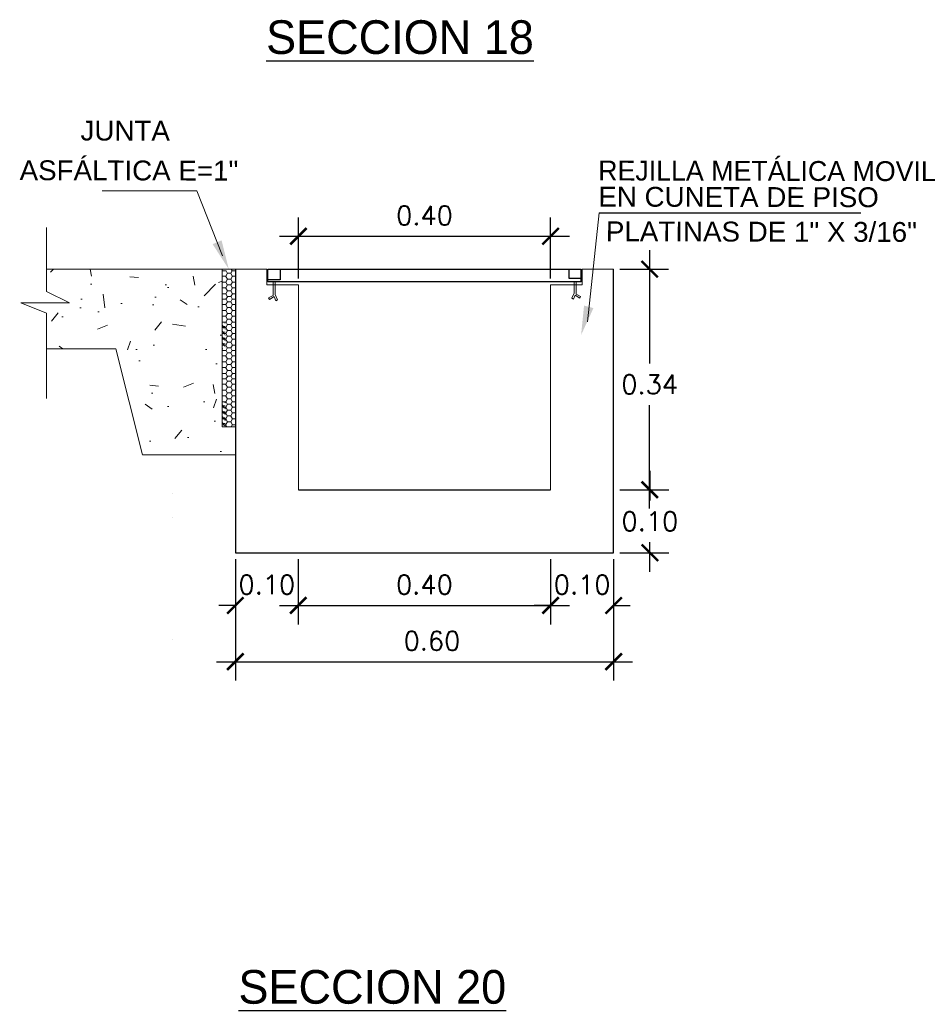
# Model space of a CAD drawing. Header units: millimetres. Extents: x -8931983 to 9630244, y 4 to 18563053.
# Tile 315 of 329: x 349715.25 to 349716.68, y 9282017.29 to 9282018.85. Entities that reach past the tile are written whole.
import ezdxf

# ---------------------------------------------------------------- set-up
doc = ezdxf.new("R2010")
doc.units = ezdxf.units.MM
doc.linetypes.add('ACAD_ISO02W100', pattern=[15, 12, -3])
doc.linetypes.add('DASHED2', pattern=[0.375, 0.25, -0.125])
for name, color, linetype, lineweight in [('0.2', 32, 'ACAD_ISO02W100', 0), ('linea fina 01', 189, 'Continuous', 0), ('PROYECCIONES-INT', 1, 'DASHED2', 5), ('TEXTO', 255, 'Continuous', 5)]:
    doc.layers.add(name, color=color, linetype=linetype, lineweight=lineweight)
doc.layers.add('ELEVACION-02', color=2, linetype='Continuous')
doc.layers.add('ELEVACION-03', color=3, linetype='Continuous')
doc.styles.add('MtXpl_Arial_Black', font='txt')
doc.styles.add('ROMANS-DIM', font='romans.shx')
doc.styles.add('VANO', font='swissl.ttf', dxfattribs={"height": 0.2})
doc.dimstyles.new('20_METRIC  ARCHITECTURAL', dxfattribs={"dimscale": 0.2, "dimtxt": 0.03, "dimasz": 0.13, "dimexe": 0.15, "dimexo": 0.05, "dimgap": 0.09, "dimtad": 1, "dimtih": 1, "dimtoh": 1, "dimzin": 0, "dimdsep": 46, "dimtxsty": 'ROMANS-DIM', "dimblk": 'ARCHTICK', "dimcen": 2, "dimdle": 0.15, "dimclrd": 9, "dimclre": 9, "dimadec": 0, "dimazin": 0, "dimtfac": 1, "dimtix": 1, "dimtofl": 0, "dimtmove": 0, "dimatfit": 3, "dimfxl": 1, "dimfrac": 2, "dimtolj": 1, "dimtzin": 0, "dimarcsym": 0})

# ---------------------------------------------------------------- blocks, each defined once
blk = doc.blocks.new('_ArchTick')
at = {"color": 0, "linetype": 'ByBlock', "const_width": 0.15}
blk.add_lwpolyline([(-0.5, -0.5), (0.5, 0.5)], dxfattribs=at)
blk = doc.blocks.new('*D3150')
at = {"color": 9, "lineweight": -2, "transparency": 16777216}
for p, q in [((349715.5954375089, 9282017.998557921), (349715.5954375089, 9282017.805820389)), ((349716.1954375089, 9282017.998557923), (349716.1954375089, 9282017.805820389)), ((349715.5654375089, 9282017.835820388), (349716.2254375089, 9282017.835820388))]:
    blk.add_line(p, q, dxfattribs=at)
at = {"layer": 'Defpoints', "color": 0, "lineweight": 30, "transparency": 16777216}
for p in [(349715.5954375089, 9282018.008557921, 10373.92595467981), (349716.1954375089, 9282018.008557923, 10373.92595467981), (349716.1954375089, 9282017.835820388)]:
    blk.add_point(p, dxfattribs=at)
at = {"color": 9, "lineweight": -2, "transparency": 16777216, "xscale": 0.026, "yscale": 0.026, "zscale": 0.026, "rotation": 180}
blk.add_blockref('_ArchTick', (349715.5954375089, 9282017.835820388), dxfattribs=at)
at = {"color": 9, "lineweight": -2, "transparency": 16777216, "xscale": 0.026, "yscale": 0.026, "zscale": 0.026}
blk.add_blockref('_ArchTick', (349716.1954375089, 9282017.835820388), dxfattribs=at)
at = {"color": 0, "lineweight": 0, "transparency": 16777216, "insert": (349715.9072496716, 9282017.868820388), "char_height": 0.03, "attachment_point": 5, "style": 'ROMANS-DIM'}
blk.add_mtext('\\A1;0.60', dxfattribs=at)
blk = doc.blocks.new('*D3151')
at = {"color": 9, "lineweight": -2, "transparency": 16777216}
for p, q in [((349716.2525697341, 9282018.488557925), (349716.2525697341, 9282018.308557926)), ((349716.2054376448, 9282018.458557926), (349716.2825697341, 9282018.458557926)), ((349716.2525697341, 9282018.078557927), (349716.2525697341, 9282018.242557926)), ((349716.205437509, 9282018.108557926), (349716.2825697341, 9282018.108557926))]:
    blk.add_line(p, q, dxfattribs=at)
at = {"layer": 'Defpoints', "color": 0, "lineweight": 30, "transparency": 16777216}
for p in [(349716.1954376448, 9282018.458557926, 5186.962977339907), (349716.195437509, 9282018.108557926, 5186.962977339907), (349716.2525697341, 9282018.108557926)]:
    blk.add_point(p, dxfattribs=at)
at = {"color": 9, "lineweight": -2, "transparency": 16777216, "xscale": 0.026, "yscale": 0.026, "zscale": 0.026}
for p, rotation in [((349716.2525697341, 9282018.458557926), 90), ((349716.2525697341, 9282018.108557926), 270)]:
    blk.add_blockref('_ArchTick', p, dxfattribs=dict(at, rotation=rotation))
at = {"color": 0, "lineweight": 0, "transparency": 16777216, "insert": (349716.2525697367, 9282018.275557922), "char_height": 0.03, "attachment_point": 5, "style": 'ROMANS-DIM'}
blk.add_mtext('\\A1;0.34', dxfattribs=at)
blk = doc.blocks.new('*D3152')
at = {"color": 9, "lineweight": -2, "transparency": 16777216}
for p, q in [((349716.2529103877, 9282018.138557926), (349716.2529103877, 9282018.091557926)), ((349716.205437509, 9282018.108557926), (349716.2829103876, 9282018.108557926)), ((349716.2529103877, 9282017.97855793), (349716.2529103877, 9282018.025557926)), ((349716.205437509, 9282018.008557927), (349716.2829103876, 9282018.008557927))]:
    blk.add_line(p, q, dxfattribs=at)
at = {"layer": 'Defpoints', "color": 0, "lineweight": 30, "transparency": 16777216}
for p in [(349716.195437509, 9282018.108557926), (349716.195437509, 9282018.008557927), (349716.2529103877, 9282018.008557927)]:
    blk.add_point(p, dxfattribs=at)
at = {"color": 9, "lineweight": -2, "transparency": 16777216, "xscale": 0.026, "yscale": 0.026, "zscale": 0.026}
for p, rotation in [((349716.2529103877, 9282018.108557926), 90), ((349716.2529103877, 9282018.008557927), 270)]:
    blk.add_blockref('_ArchTick', p, dxfattribs=dict(at, rotation=rotation))
at = {"color": 0, "lineweight": 0, "transparency": 16777216, "insert": (349716.2529103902, 9282018.058557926), "char_height": 0.03, "attachment_point": 5, "style": 'ROMANS-DIM'}
blk.add_mtext('\\A1;0.10', dxfattribs=at)
blk = doc.blocks.new('*D3153')
at = {"color": 9, "lineweight": -2, "transparency": 16777216}
for p, q in [((349715.5954375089, 9282017.998557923), (349715.5954375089, 9282017.895006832)), ((349715.6951578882, 9282017.998557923), (349715.6951578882, 9282017.895006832)), ((349715.5954375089, 9282017.92500683), (349715.5694375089, 9282017.92500683)), ((349715.6951578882, 9282017.92500683), (349715.7211578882, 9282017.92500683))]:
    blk.add_line(p, q, dxfattribs=at)
at = {"layer": 'Defpoints', "color": 0, "lineweight": 30, "transparency": 16777216}
for p in [(349715.5954375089, 9282018.008557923, 5186.962977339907), (349715.6951578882, 9282018.008557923, 5186.962977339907), (349715.6951578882, 9282017.92500683)]:
    blk.add_point(p, dxfattribs=at)
at = {"color": 9, "lineweight": -2, "transparency": 16777216, "xscale": 0.026, "yscale": 0.026, "zscale": 0.026}
blk.add_blockref('_ArchTick', (349715.5954375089, 9282017.92500683), dxfattribs=at)
at = {"color": 9, "lineweight": -2, "transparency": 16777216, "xscale": 0.026, "yscale": 0.026, "zscale": 0.026, "rotation": 180}
blk.add_blockref('_ArchTick', (349715.6951578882, 9282017.92500683), dxfattribs=at)
at = {"color": 0, "lineweight": 0, "transparency": 16777216, "insert": (349715.6452976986, 9282017.958006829), "char_height": 0.03, "attachment_point": 5, "style": 'ROMANS-DIM'}
blk.add_mtext('\\A1;0.10', dxfattribs=at)
blk = doc.blocks.new('*D3154')
at = {"color": 9, "lineweight": -2, "transparency": 16777216}
for p, q in [((349715.6951578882, 9282017.998557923), (349715.6951578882, 9282017.895006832)), ((349716.0954375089, 9282017.998557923), (349716.0954375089, 9282017.895006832)), ((349715.6651578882, 9282017.92500683), (349716.1254375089, 9282017.92500683))]:
    blk.add_line(p, q, dxfattribs=at)
at = {"layer": 'Defpoints', "color": 0, "lineweight": 30, "transparency": 16777216}
for p in [(349715.6951578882, 9282018.008557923, 10373.92595467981), (349716.0954375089, 9282018.008557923, 5186.962977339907), (349716.0954375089, 9282017.92500683)]:
    blk.add_point(p, dxfattribs=at)
at = {"color": 9, "lineweight": -2, "transparency": 16777216, "xscale": 0.026, "yscale": 0.026, "zscale": 0.026, "rotation": 180}
blk.add_blockref('_ArchTick', (349715.6951578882, 9282017.92500683), dxfattribs=at)
at = {"color": 9, "lineweight": -2, "transparency": 16777216, "xscale": 0.026, "yscale": 0.026, "zscale": 0.026}
blk.add_blockref('_ArchTick', (349716.0954375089, 9282017.92500683), dxfattribs=at)
at = {"color": 0, "lineweight": 0, "transparency": 16777216, "insert": (349715.8952976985, 9282017.958006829), "char_height": 0.03, "attachment_point": 5, "style": 'ROMANS-DIM'}
blk.add_mtext('\\A1;0.40', dxfattribs=at)
blk = doc.blocks.new('*D3155')
at = {"color": 9, "lineweight": -2, "transparency": 16777216}
for p, q in [((349716.0954375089, 9282017.998557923), (349716.0954375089, 9282017.895006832)), ((349716.1954375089, 9282017.998557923), (349716.1954375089, 9282017.895006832)), ((349716.0954375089, 9282017.92500683), (349716.0694375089, 9282017.92500683)), ((349716.1954375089, 9282017.92500683), (349716.221437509, 9282017.92500683))]:
    blk.add_line(p, q, dxfattribs=at)
at = {"layer": 'Defpoints', "color": 0, "lineweight": 30, "transparency": 16777216}
for p in [(349716.0954375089, 9282018.008557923), (349716.1954375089, 9282018.008557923, 5186.962977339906), (349716.1954375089, 9282017.92500683)]:
    blk.add_point(p, dxfattribs=at)
at = {"color": 9, "lineweight": -2, "transparency": 16777216, "xscale": 0.026, "yscale": 0.026, "zscale": 0.026}
blk.add_blockref('_ArchTick', (349716.0954375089, 9282017.92500683), dxfattribs=at)
at = {"color": 9, "lineweight": -2, "transparency": 16777216, "xscale": 0.026, "yscale": 0.026, "zscale": 0.026, "rotation": 180}
blk.add_blockref('_ArchTick', (349716.1954375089, 9282017.92500683), dxfattribs=at)
at = {"color": 0, "lineweight": 0, "transparency": 16777216, "insert": (349716.1454375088, 9282017.958006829), "char_height": 0.03, "attachment_point": 5, "style": 'ROMANS-DIM'}
blk.add_mtext('\\A1;0.10', dxfattribs=at)
blk = doc.blocks.new('TEXTO 2')
at = {"color": 172}
blk.add_line((0.0287838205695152, 0.1938861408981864), (0.4438699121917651, 0.1938861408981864), dxfattribs=at)
at = {"layer": 'linea fina 01', "ltscale": 0.1}
blk.add_line((0.0100357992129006, 0.0209258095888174), (0.0287838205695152, 0.1938861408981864), dxfattribs=at)
blk.add_solid([(0.0195963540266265, 0.042733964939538), (0, 0), (0.0046774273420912, 0.0467795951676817)], dxfattribs=at)
at = {"layer": '0.2', "color": 251, "true_color": 0x636466, "style": 'VANO'}
for s, height, oblique, p in [('REJILLA METÁLICA MOVIL', 0.0315000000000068, 359.9999999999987, (0.0269306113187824, 0.245234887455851, 3120.62335572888)), ('EN CUNETA DE PISO', 0.0314999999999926, 359.9999999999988, (0.0272835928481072, 0.2037045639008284, 3120.62335572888)), ('PLATINAS DE 1" X 3/16"', 0.0315000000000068, 359.9999999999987, (0.0392951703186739, 0.1487344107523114, -5186.962977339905))]:
    blk.add_text(s, height=height, rotation=359.8799999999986, dxfattribs=dict(at, oblique=oblique)).set_placement(p)
blk = doc.blocks.new('*D3156')
at = {"color": 9, "lineweight": -2, "transparency": 16777216}
for p, q in [((349715.6954376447, 9282018.44350271), (349715.6954376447, 9282018.540544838)), ((349716.0954375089, 9282018.44350271), (349716.0954375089, 9282018.540544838)), ((349715.6654376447, 9282018.510544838), (349716.1254375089, 9282018.510544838))]:
    blk.add_line(p, q, dxfattribs=at)
at = {"layer": 'Defpoints', "color": 0, "lineweight": 30, "transparency": 16777216}
for p in [(349716.0954375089, 9282018.510544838), (349715.6954376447, 9282018.43350271), (349716.0954375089, 9282018.43350271)]:
    blk.add_point(p, dxfattribs=at)
at = {"color": 9, "lineweight": -2, "transparency": 16777216, "xscale": 0.026, "yscale": 0.026, "zscale": 0.026, "rotation": 180}
blk.add_blockref('_ArchTick', (349715.6954376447, 9282018.510544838), dxfattribs=at)
at = {"color": 9, "lineweight": -2, "transparency": 16777216, "xscale": 0.026, "yscale": 0.026, "zscale": 0.026}
blk.add_blockref('_ArchTick', (349716.0954375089, 9282018.510544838), dxfattribs=at)
at = {"color": 0, "lineweight": 0, "transparency": 16777216, "insert": (349715.8954375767, 9282018.543544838), "char_height": 0.03, "attachment_point": 5, "style": 'ROMANS-DIM'}
blk.add_mtext('\\A1;0.40', dxfattribs=at)
blk = doc.blocks.new('TEXTO 1')
at = {"layer": 'linea fina 01', "ltscale": 0.1}
for p, q in [((-0.0508167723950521, 0.1241394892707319), (-0.2010398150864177, 0.1241394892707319)), ((-0.0100357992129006, 0.0209258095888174), (-0.0508167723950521, 0.1241394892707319))]:
    blk.add_line(p, q, dxfattribs=at)
blk.add_solid([(-0.02553807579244, 0.0394717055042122), (0, 0), (-0.0113560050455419, 0.0456207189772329)], dxfattribs=at)
at = {"layer": '0.2', "color": 251, "true_color": 0x636466, "style": 'VANO', "oblique": 359.9999999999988}
for s, p in [('JUNTA', (-0.235123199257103, 0.2039847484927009, -5186.962977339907)), ('ASFÁLTICA E=1"', (-0.331776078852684, 0.1410587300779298, -5186.962977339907))]:
    blk.add_text(s, height=0.0314999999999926, rotation=359.8799999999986, dxfattribs=at).set_placement(p)
blk = doc.blocks.new('junta asfaltica')
at = {"lineweight": 0}
h = blk.add_hatch(dxfattribs=at)
h.set_pattern_fill('AR-CONC', scale=0.01, style=0)
h.set_pattern_definition([(50, (-0.1189008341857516, -0.0700673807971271), (0.1639662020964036, -0.0143451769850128), [0.017145, -0.188595]), (355, (-0.1189008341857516, -0.0700673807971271), (-0.0317190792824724, 0.1719511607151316), [0.013716, -0.150876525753]), (100.4514446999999, (-0.1052370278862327, -0.0712628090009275), (0.1322471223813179, 0.1576059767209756), [0.01457100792, -0.1602812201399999]), (46.1842, (-0.1189008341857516, -0.0243473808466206), (0.2439711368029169, -0.0378380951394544), [0.0257175, -0.2828925]), (96.6355576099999, (-0.0985699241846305, -0.0275005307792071), (0.2136637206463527, 0.2226835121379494), [0.021856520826, -0.240422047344]), (351.18415117, (-0.1189008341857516, -0.0243473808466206), (0.2136637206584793, 0.2226835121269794), [0.020573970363, -0.226313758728]), (21, (-0.0960408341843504, -0.0357773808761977), (0.1364529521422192, -0.0920386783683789), [0.017145, -0.188595]), (326, (-0.0960408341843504, -0.0357773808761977), (0.0556218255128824, 0.1657691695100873), [0.013716, -0.150876]), (71.45144499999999, (-0.0846697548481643, -0.0434472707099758), (0.1920747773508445, 0.0737304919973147), [0.01457100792, -0.16028094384]), (37.5, (-0.1189008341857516, -0.0700673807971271), (0.0027797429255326, 0.0760995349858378), [0, -0.1490472, 0, -0.153162, 0, -0.1514475]), (7.499999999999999, (-0.1189008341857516, -0.0700673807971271), (0.0601376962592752, 0.0901625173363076), [0, -0.0873252, 0, -0.1456182, 0, -0.0577215]), (327.5, (-0.1698786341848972, -0.0700673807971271), (0.1220315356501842, -0.0051558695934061), [0, -0.05715, 0, -0.178308, 0, -0.236601]), (317.5, (-0.1927386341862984, -0.0700673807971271), (0.1333162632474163, 0.0228838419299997), [0, -0.074295, 0, -0.1184148, 0, -0.168021])])
h.paths.add_polyline_path([(-0.0210516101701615, 2.68221356e-08), (-0.2996047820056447, 2.68221356e-08), (-0.2996047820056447, -0.0354425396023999), (-0.2629513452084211, -0.0536842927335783), (-0.3405718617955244, -0.0536842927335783), (-0.2996047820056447, -0.0698087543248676), (-0.2996047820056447, -0.1263088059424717), (-0.1894634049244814, -0.1263088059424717), (-0.1473604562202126, -0.2947206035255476), (-0.0210516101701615, -0.2947206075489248)])
h = blk.add_hatch(dxfattribs=at)
h.set_pattern_fill('HONEY', scale=0.0187124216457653, angle=180, style=0)
h.set_pattern_definition([(360, (-1344.435306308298, 712.0165321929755), (0.0080206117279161, -0.0046307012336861), [0.0053470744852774, -0.0106941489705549]), (240, (-1344.435306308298, 712.0165321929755), (-0.0080206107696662, -0.0046307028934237), [0.0053470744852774, -0.0106941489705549]), (300, (-1344.435306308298, 712.0165321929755), (9.5825e-10, -0.0092614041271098), [-0.0106941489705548, 0.0053470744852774])])
h.paths.add_polyline_path([(-0.0210514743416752, -0.0843195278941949), (-0.0210514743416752, -0.1264220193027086), (-0.0160414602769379, -0.1264220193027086), (-0.0160414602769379, -0.0843195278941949)])
h = blk.add_hatch(dxfattribs=at)
h.set_pattern_fill('HONEY', scale=0.0187124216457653, angle=180, style=0)
h.set_pattern_definition([(360, (-1344.435306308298, 711.8902233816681), (0.0080206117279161, -0.0046307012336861), [0.0053470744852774, -0.0106941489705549]), (240, (-1344.435306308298, 711.8902233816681), (-0.0080206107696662, -0.0046307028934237), [0.0053470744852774, -0.0106941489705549]), (300, (-1344.435306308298, 711.8902233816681), (9.5825e-10, -0.0092614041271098), [-0.0106941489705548, 0.0053470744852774])])
h.paths.add_polyline_path([(-0.0210514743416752, -0.2106283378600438), (-0.0210514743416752, -0.2527308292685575), (-0.0160414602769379, -0.2527308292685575), (-0.0160414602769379, -0.2106283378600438)])
at = {"color": 7, "linetype": 'ByBlock', "lineweight": 0}
for p, q in [((-0.2996047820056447, 0.0657418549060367), (-0.2996047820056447, -0.0354425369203)), ((-0.2996047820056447, -0.0354425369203), (-0.2629513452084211, -0.0536842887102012)), ((-0.2629513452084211, -0.0536842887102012), (-0.3405718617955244, -0.0536842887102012)), ((-0.3405718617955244, -0.0536842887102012), (-0.2996047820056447, -0.0698087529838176)), ((-0.2996047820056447, -0.0698087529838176), (-0.2996047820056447, -0.2053593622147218))]:
    blk.add_line(p, q, dxfattribs=at)
at = {"color": 7, "lineweight": 0}
for p, q in [((-0.2996047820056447, 2.81631856e-08), (-0.0210516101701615, 2.81631856e-08)), ((-0.0210514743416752, 0), (0, 0)), ((-0.0210514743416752, 0), (-0.0210514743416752, -0.25)), ((-0.0066348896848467, 0), (-0.0049328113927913, -0.0029480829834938)), ((-1.357866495e-07, -0.2947206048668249), (-1.357866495e-07, 0)), ((-0.0210515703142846, -0.010682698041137), (-0.0205355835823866, -0.0115764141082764)), ((-0.020682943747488, -0.0112982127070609), (-0.0210515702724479, -0.0119366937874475)), ((-0.0148197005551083, -0.0027724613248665), (-0.0210514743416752, -0.0027724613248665)), ((-0.0203683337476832, -0.0113096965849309), (-0.0150212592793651, -0.0113096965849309)), ((-0.0126623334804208, -0.0066675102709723), (-0.0153358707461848, -0.0112982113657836)), ((-0.0151885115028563, -0.0115764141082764), (-0.0125149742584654, -0.0162071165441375)), ((-0.0148361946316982, -0.0029252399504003), (-0.0125149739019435, -0.0069457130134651)), ((-0.0123477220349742, -0.0066789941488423), (-0.0070006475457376, -0.0066789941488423)), ((-0.0051546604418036, -0.0029252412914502), (-0.0073152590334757, -0.0066675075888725)), ((-0.0046417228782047, -0.0112982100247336), (-0.0073152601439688, -0.0159289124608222)), ((-0.0071679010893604, -0.0069457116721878), (-0.0044943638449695, -0.0115764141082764)), ((-0.0051235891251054, -0.0029047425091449), (2.09184e-11, -0.0029047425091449)), ((-0.0043271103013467, -0.0113096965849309), (-9.55119503e-08, -0.0113096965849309)), ((-0.0210515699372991, -0.0199441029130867), (-0.0205355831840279, -0.0208378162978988)), ((-0.0206829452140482, -0.0205596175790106), (-0.0210515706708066, -0.0211980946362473)), ((-0.0210515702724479, -0.0292055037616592), (-0.0205355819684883, -0.0300992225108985)), ((-0.0206829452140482, -0.0298210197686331), (-0.0210515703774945, -0.0304594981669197)), ((-0.0203683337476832, -0.0205710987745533), (-0.0150212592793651, -0.0205710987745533)), ((-0.0203683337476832, -0.0298325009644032), (-0.0150212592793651, -0.0298325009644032)), ((-0.0126623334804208, -0.0159289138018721), (-0.0153358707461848, -0.0205596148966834)), ((-0.012662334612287, -0.0251903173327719), (-0.0153358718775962, -0.0298210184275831)), ((-0.0151885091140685, -0.0208378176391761), (-0.0125149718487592, -0.0254685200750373)), ((-0.0151885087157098, -0.0300992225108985), (-0.0125149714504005, -0.0347299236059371)), ((-0.0123477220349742, -0.0159403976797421), (-0.0070006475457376, -0.0159403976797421)), ((-0.0123477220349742, -0.0252017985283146), (-0.0070006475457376, -0.0252017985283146)), ((-0.0046417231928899, -0.0205596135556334), (-0.0073152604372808, -0.0251903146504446)), ((-0.0046417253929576, -0.0298210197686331), (-0.0073152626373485, -0.0344517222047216)), ((-0.0071678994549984, -0.0162071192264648), (-0.004494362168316, -0.0208378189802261)), ((-0.0071678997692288, -0.0254685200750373), (-0.0044943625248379, -0.0300992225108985)), ((-0.0043271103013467, -0.0205710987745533), (-9.55119503e-08, -0.0205710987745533)), ((-0.0043271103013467, -0.0298325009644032), (-9.55537871e-08, -0.0298325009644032)), ((-0.0210515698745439, -0.038466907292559), (-0.0205355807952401, -0.0393606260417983)), ((-0.0206829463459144, -0.0390824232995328), (-0.0210515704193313, -0.0397208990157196)), ((-0.0203683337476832, -0.0390939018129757), (-0.0150212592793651, -0.0390939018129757)), ((-0.012662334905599, -0.0344517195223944), (-0.0153358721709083, -0.0390824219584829)), ((-0.0151885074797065, -0.0393606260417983), (-0.0125149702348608, -0.0439913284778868)), ((-0.0125149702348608, -0.0439913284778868), (-0.014899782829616, -0.0475884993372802)), ((-0.0123477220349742, -0.0344632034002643), (-0.0070006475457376, -0.0344632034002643)), ((-0.0123477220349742, -0.0437246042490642), (-0.0070006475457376, -0.0437246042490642)), ((-0.0046417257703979, -0.0390824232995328), (-0.0073152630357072, -0.043713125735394)), ((-0.007167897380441, -0.034729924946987), (-0.004494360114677, -0.0393606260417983)), ((-0.0069412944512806, -0.0439446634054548), (-0.0051814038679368, -0.0474320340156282)), ((-0.0043271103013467, -0.0390939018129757), (-9.55537871e-08, -0.0390939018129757)), ((-0.0210515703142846, -0.0557221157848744), (-0.0205355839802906, -0.0566158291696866)), ((-0.020682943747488, -0.056337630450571), (-0.0210515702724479, -0.056976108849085)), ((-0.0149139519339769, -0.0477837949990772), (-0.0206632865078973, -0.0477837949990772)), ((-0.0203683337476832, -0.056349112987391), (-0.0150212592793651, -0.056349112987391)), ((-0.0126623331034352, -0.0517069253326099), (-0.0153358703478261, -0.0563376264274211)), ((-0.0126623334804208, -0.0609683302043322), (-0.0153358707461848, -0.0655990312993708)), ((-0.0151885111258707, -0.0566158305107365), (-0.0125149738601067, -0.061246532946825)), ((-0.0148361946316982, -0.0479646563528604), (-0.0125149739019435, -0.0519851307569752)), ((-0.0123477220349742, -0.0517184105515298), (-0.0070006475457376, -0.0517184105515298)), ((-0.0123477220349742, -0.0609798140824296), (-0.0070006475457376, -0.0609798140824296)), ((-0.0051546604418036, -0.0479646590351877), (-0.0073152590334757, -0.0517069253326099)), ((-0.0046417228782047, -0.0563376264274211), (-0.0073152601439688, -0.0609683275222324)), ((-0.0071679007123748, -0.0519851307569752), (-0.0044943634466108, -0.0566158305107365)), ((-0.0071678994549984, -0.061246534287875), (-0.004494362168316, -0.0658772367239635)), ((-0.0052986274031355, -0.0476877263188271), (2.09184e-11, -0.0476877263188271)), ((-0.0043271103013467, -0.056349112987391), (-9.55119503e-08, -0.056349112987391)), ((-0.0210515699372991, -0.0649835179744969), (-0.0205355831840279, -0.0658772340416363)), ((-0.0206829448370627, -0.0655990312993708), (-0.0210515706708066, -0.0662375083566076)), ((-0.0210515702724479, -0.0742449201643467), (-0.0205355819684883, -0.075138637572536)), ((-0.0206829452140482, -0.0748604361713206), (-0.0210515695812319, -0.0754989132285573)), ((-0.0203683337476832, -0.0656105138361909), (-0.0150212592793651, -0.0656105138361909)), ((-0.0203683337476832, -0.0748719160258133), (-0.0150212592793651, -0.0748719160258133)), ((-0.012662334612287, -0.0702297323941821), (-0.0153358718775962, -0.0748604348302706)), ((-0.015188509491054, -0.0658772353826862), (-0.0125149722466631, -0.0705079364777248)), ((-0.0151885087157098, -0.075138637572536), (-0.0125149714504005, -0.0797693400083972)), ((-0.0123477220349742, -0.0702412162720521), (-0.0070006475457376, -0.0702412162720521)), ((-0.0046417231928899, -0.0655990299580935), (-0.0073152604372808, -0.0702297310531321)), ((-0.0046417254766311, -0.0748604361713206), (-0.0073152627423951, -0.0794911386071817)), ((-0.0071678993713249, -0.0705079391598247), (-0.0044943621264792, -0.075138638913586)), ((-0.0043271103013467, -0.0656105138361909), (-9.55119503e-08, -0.0656105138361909)), ((-0.0043271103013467, -0.0748719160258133), (-9.55537871e-08, -0.0748719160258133)), ((-0.0210515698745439, -0.0835063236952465), (-0.0206477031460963, -0.0842058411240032)), ((-0.0210515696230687, -0.0920769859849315), (-0.0205355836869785, -0.092970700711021)), ((-0.0206829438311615, -0.0926924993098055), (-0.0210515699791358, -0.0933309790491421)), ((-0.0206829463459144, -0.084121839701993), (-0.0207314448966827, -0.0842058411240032)), ((-0.0203683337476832, -0.0841333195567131), (-0.0150212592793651, -0.0841333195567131)), ((-0.0203683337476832, -0.0927039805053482), (-0.0150212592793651, -0.0927039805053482)), ((-0.012662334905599, -0.0794911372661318), (-0.0153358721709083, -0.0841218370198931)), ((-0.0126623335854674, -0.088061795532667), (-0.0153358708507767, -0.0926924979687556)), ((-0.015188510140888, -0.092970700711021), (-0.0125149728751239, -0.0976014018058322)), ((-0.0148361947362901, -0.0843195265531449), (-0.0125149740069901, -0.0883399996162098)), ((-0.0123477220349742, -0.0795026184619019), (-0.0070006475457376, -0.0795026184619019)), ((-0.0123477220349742, -0.088073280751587), (-0.0070006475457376, -0.088073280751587)), ((-0.0051546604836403, -0.0843195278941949), (-0.0073152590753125, -0.0880617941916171)), ((-0.0046417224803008, -0.0926924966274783), (-0.0073152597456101, -0.0973231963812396)), ((-0.0071678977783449, -0.0797693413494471), (-0.0046064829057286, -0.0842058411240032)), ((-0.0071679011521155, -0.0883399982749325), (-0.0044943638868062, -0.0929706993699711)), ((-0.0043271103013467, -0.0841333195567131), (-9.55537871e-08, -0.0841333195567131)), ((-0.0043271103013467, -0.0927039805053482), (-9.55119503e-08, -0.0927039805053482)), ((-0.0210515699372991, -0.1013383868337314), (-0.0205355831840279, -0.1022321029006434)), ((-0.0206829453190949, -0.101953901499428), (-0.0210515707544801, -0.1025923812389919)), ((-0.0203683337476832, -0.101965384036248), (-0.0150212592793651, -0.101965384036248)), ((-0.0126623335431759, -0.0973232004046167), (-0.0153358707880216, -0.101953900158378)), ((-0.0126623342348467, -0.1065846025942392), (-0.0153358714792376, -0.1112153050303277)), ((-0.015188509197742, -0.1022321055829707), (-0.0125149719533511, -0.1068628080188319)), ((-0.0123477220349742, -0.0973346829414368), (-0.0070006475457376, -0.0973346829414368)), ((-0.0123477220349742, -0.1065960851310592), (-0.0070006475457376, -0.1065960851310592)), ((-0.0046417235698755, -0.1019538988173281), (-0.0073152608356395, -0.1065846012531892)), ((-0.0071678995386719, -0.0976014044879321), (-0.0044943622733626, -0.1022321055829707)), ((-0.0071678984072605, -0.1068628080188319), (-0.0044943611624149, -0.1114935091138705)), ((-0.0043271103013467, -0.101965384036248), (-9.55119503e-08, -0.101965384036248)), ((-0.0210515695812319, -0.1105997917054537), (-0.0205355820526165, -0.1114935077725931)), ((-0.0206829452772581, -0.1112153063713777), (-0.0210515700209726, -0.1118537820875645)), ((-0.0210515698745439, -0.1198611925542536), (-0.0205355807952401, -0.1207549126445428)), ((-0.0206829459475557, -0.1204767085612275), (-0.0210515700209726, -0.121115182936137)), ((-0.0203683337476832, -0.1112267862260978), (-0.0150212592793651, -0.1112267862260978)), ((-0.0203683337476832, -0.1204881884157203), (-0.0150212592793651, -0.1204881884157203)), ((-0.0126623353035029, -0.115846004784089), (-0.015335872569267, -0.1204767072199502)), ((-0.0151885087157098, -0.1114935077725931), (-0.0125149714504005, -0.1161242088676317)), ((-0.0151885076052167, -0.1207549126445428), (-0.0125149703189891, -0.1253856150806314)), ((-0.0123477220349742, -0.115857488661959), (-0.0070006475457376, -0.115857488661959)), ((-0.0046417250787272, -0.1112153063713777), (-0.0073152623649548, -0.115846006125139)), ((-0.0046417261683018, -0.1204767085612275), (-0.0073152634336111, -0.1251074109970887)), ((-0.0071678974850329, -0.1161242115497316), (-0.0044943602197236, -0.1207549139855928)), ((-0.0043271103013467, -0.1112267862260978), (-9.55537871e-08, -0.1112267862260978)), ((-0.0043271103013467, -0.1204881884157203), (-9.55537871e-08, -0.1204881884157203)), ((-0.1894634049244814, -0.1263088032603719), (-0.2996047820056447, -0.1263088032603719)), ((-0.1473604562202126, -0.2947206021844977), (-0.1894634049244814, -0.1263088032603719)), ((-0.0210515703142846, -0.1369915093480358), (-0.0205355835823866, -0.1378852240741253)), ((-0.020682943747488, -0.1376070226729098), (-0.0210515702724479, -0.1382455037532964)), ((-0.0148197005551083, -0.1290812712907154), (-0.0210514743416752, -0.1290812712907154)), ((-0.0203683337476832, -0.1376185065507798), (-0.0150212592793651, -0.1376185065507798)), ((-0.0126623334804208, -0.1329763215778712), (-0.0153358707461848, -0.1376070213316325)), ((-0.0151885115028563, -0.1378852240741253), (-0.0125149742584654, -0.1425159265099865)), ((-0.0148361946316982, -0.1292340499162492), (-0.0125149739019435, -0.133254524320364)), ((-0.0129228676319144, -0.1255586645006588), (-0.0148348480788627, -0.1288070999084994)), ((-0.0123477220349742, -0.1251188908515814), (-0.0070006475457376, -0.1251188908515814)), ((-0.0123477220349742, -0.1329878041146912), (-0.0070006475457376, -0.1329878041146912)), ((-0.0073218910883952, -0.1251188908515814), (-0.0049328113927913, -0.1292568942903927)), ((-0.0051546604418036, -0.1292340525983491), (-0.0073152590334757, -0.1329763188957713)), ((-0.0046417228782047, -0.1376070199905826), (-0.0073152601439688, -0.1422377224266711)), ((-0.0071679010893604, -0.1332545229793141), (-0.0044943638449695, -0.1378852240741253)), ((-0.0051235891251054, -0.1292135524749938), (2.09184e-11, -0.1292135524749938)), ((-0.0043271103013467, -0.1376185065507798), (-9.55119503e-08, -0.1376185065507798)), ((-0.0210515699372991, -0.1462529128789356), (-0.0205355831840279, -0.1471466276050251)), ((-0.0206829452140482, -0.1468684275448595), (-0.0210515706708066, -0.1475069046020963)), ((-0.0210515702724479, -0.1555143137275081), (-0.0205355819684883, -0.1564080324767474)), ((-0.0206829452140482, -0.156129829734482), (-0.0210515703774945, -0.156768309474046)), ((-0.0203683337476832, -0.1468799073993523), (-0.0150212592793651, -0.1468799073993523)), ((-0.0203683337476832, -0.1561413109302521), (-0.0150212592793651, -0.1561413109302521)), ((-0.0126623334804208, -0.142237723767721), (-0.0153358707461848, -0.1468684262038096)), ((-0.012662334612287, -0.1514991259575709), (-0.0153358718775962, -0.156129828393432)), ((-0.0151885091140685, -0.147146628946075), (-0.0125149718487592, -0.1517773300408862)), ((-0.0123477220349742, -0.1422492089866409), (-0.0070006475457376, -0.1422492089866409)), ((-0.0123477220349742, -0.1515106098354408), (-0.0070006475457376, -0.1515106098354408)), ((-0.0046417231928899, -0.1468684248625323), (-0.0073152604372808, -0.1514991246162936)), ((-0.0046417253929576, -0.156129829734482), (-0.0073152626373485, -0.1607605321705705)), ((-0.0071678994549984, -0.1425159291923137), (-0.004494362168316, -0.1471466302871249)), ((-0.0071678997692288, -0.1517773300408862), (-0.0044943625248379, -0.1564080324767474)), ((-0.0043271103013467, -0.1468799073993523), (-9.55119503e-08, -0.1468799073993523)), ((-0.0043271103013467, -0.1561413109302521), (-9.55537871e-08, -0.1561413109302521)), ((-0.0210515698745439, -0.1647757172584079), (-0.0205355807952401, -0.1656694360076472)), ((-0.0206829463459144, -0.1653912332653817), (-0.0210515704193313, -0.1660297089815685)), ((-0.0203683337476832, -0.1654027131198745), (-0.0150212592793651, -0.1654027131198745)), ((-0.012662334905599, -0.1607605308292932), (-0.0153358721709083, -0.1653912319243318)), ((-0.0151885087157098, -0.1564080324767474), (-0.0125149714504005, -0.1610387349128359)), ((-0.0151885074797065, -0.1656694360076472), (-0.0125149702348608, -0.1703001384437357)), ((-0.0125149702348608, -0.1703001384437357), (-0.014899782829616, -0.1738973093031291)), ((-0.0123477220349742, -0.1607720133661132), (-0.0070006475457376, -0.1607720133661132)), ((-0.0123477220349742, -0.1700334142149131), (-0.0070006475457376, -0.1700334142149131)), ((-0.0046417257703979, -0.1653912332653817), (-0.0073152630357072, -0.1700219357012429)), ((-0.007167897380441, -0.1610387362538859), (-0.004494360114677, -0.1656694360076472)), ((-0.0069412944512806, -0.1702534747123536), (-0.0051814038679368, -0.1737408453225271)), ((-0.0043271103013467, -0.1654027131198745), (-9.55537871e-08, -0.1654027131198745)), ((-0.0210515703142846, -0.1820309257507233), (-0.0205355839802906, -0.1829246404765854)), ((-0.020682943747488, -0.1826464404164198), (-0.0210515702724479, -0.1832849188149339)), ((-0.0149139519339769, -0.1740926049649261), (-0.0206632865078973, -0.1740926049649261)), ((-0.0203683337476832, -0.1826579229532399), (-0.0150212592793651, -0.1826579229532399)), ((-0.0126623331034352, -0.1780157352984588), (-0.0153358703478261, -0.18264643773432)), ((-0.0126623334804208, -0.1872771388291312), (-0.0153358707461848, -0.1919078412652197)), ((-0.0151885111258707, -0.1829246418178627), (-0.0125149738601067, -0.1875553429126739)), ((-0.0148361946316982, -0.1742734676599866), (-0.0125149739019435, -0.1782939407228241)), ((-0.0123477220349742, -0.1780272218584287), (-0.0070006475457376, -0.1780272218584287)), ((-0.0123477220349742, -0.1872886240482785), (-0.0070006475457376, -0.1872886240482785)), ((-0.0051546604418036, -0.1742734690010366), (-0.0073152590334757, -0.1780157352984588)), ((-0.0046417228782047, -0.18264643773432), (-0.0073152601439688, -0.1872771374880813)), ((-0.0071679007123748, -0.1782939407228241), (-0.0044943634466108, -0.1829246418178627)), ((-0.0052986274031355, -0.173996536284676), (2.09184e-11, -0.173996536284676)), ((-0.0043271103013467, -0.1826579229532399), (-9.55119503e-08, -0.1826579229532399)), ((-0.0210515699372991, -0.1912923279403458), (-0.0205355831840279, -0.1921860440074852)), ((-0.0206829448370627, -0.1919078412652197), (-0.0210515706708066, -0.1925463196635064)), ((-0.0210515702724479, -0.2005537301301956), (-0.0205355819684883, -0.2014474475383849)), ((-0.0206829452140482, -0.2011692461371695), (-0.0210515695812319, -0.2018077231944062)), ((-0.0203683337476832, -0.1919193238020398), (-0.0150212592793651, -0.1919193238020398)), ((-0.0203683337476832, -0.2011807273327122), (-0.0150212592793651, -0.2011807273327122)), ((-0.012662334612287, -0.1965385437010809), (-0.0153358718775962, -0.2011692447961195)), ((-0.015188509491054, -0.1921860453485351), (-0.0125149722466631, -0.1968167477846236)), ((-0.0151885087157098, -0.2014474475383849), (-0.0125149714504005, -0.2060781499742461)), ((-0.0123477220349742, -0.196550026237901), (-0.0070006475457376, -0.196550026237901)), ((-0.0046417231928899, -0.1919078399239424), (-0.0073152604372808, -0.196538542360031)), ((-0.0046417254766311, -0.2011692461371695), (-0.0073152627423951, -0.2057999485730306)), ((-0.0071678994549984, -0.1875553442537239), (-0.004494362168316, -0.1921860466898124)), ((-0.0071678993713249, -0.1968167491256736), (-0.0044943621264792, -0.2014474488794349)), ((-0.0043271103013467, -0.1919193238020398), (-9.55119503e-08, -0.1919193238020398)), ((-0.0043271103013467, -0.2011807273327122), (-9.55537871e-08, -0.2011807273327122)), ((-0.0210515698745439, -0.2098151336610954), (-0.0206477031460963, -0.2105146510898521)), ((-0.0210515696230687, -0.2183857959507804), (-0.0205355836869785, -0.2192795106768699)), ((-0.0206829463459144, -0.2104306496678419), (-0.0207314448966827, -0.2105146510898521)), ((-0.0203683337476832, -0.210442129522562), (-0.0150212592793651, -0.210442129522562)), ((-0.012662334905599, -0.2057999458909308), (-0.0153358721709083, -0.2104306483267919)), ((-0.0126623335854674, -0.2143706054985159), (-0.0153358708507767, -0.2190013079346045)), ((-0.0148361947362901, -0.2106283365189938), (-0.0125149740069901, -0.2146488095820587)), ((-0.0123477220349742, -0.2058114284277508), (-0.0070006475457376, -0.2058114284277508)), ((-0.0123477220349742, -0.2143820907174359), (-0.0070006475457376, -0.2143820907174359)), ((-0.0051546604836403, -0.2106283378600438), (-0.0073152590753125, -0.214370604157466)), ((-0.0071678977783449, -0.206078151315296), (-0.0046064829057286, -0.2105146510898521)), ((-0.0071679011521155, -0.2146488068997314), (-0.0044943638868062, -0.21927950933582)), ((-0.0043271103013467, -0.210442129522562), (-9.55537871e-08, -0.210442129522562)), ((-0.0206829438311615, -0.2190013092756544), (-0.0210515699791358, -0.219639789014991)), ((-0.0210515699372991, -0.2276471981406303), (-0.0205355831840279, -0.2285409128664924)), ((-0.0206829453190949, -0.2282627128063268), (-0.0210515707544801, -0.2289011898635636)), ((-0.0203683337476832, -0.2190127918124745), (-0.0150212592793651, -0.2190127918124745)), ((-0.0203683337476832, -0.2282741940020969), (-0.0150212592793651, -0.2282741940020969)), ((-0.0126623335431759, -0.2236320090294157), (-0.0153358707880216, -0.2282627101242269)), ((-0.0126623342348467, -0.2328934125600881), (-0.0153358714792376, -0.2375241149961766)), ((-0.015188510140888, -0.2192795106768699), (-0.0125149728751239, -0.2239102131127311)), ((-0.015188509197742, -0.2285409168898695), (-0.0125149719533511, -0.2331716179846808)), ((-0.0123477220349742, -0.2236434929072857), (-0.0070006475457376, -0.2236434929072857)), ((-0.0123477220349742, -0.2329048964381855), (-0.0070006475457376, -0.2329048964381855)), ((-0.0046417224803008, -0.2190013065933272), (-0.0073152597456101, -0.2236320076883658)), ((-0.0046417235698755, -0.228262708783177), (-0.0073152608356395, -0.2328934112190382)), ((-0.0071678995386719, -0.223910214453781), (-0.0044943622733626, -0.2285409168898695)), ((-0.0071678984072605, -0.2331716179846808), (-0.0044943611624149, -0.2378023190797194)), ((-0.0043271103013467, -0.2190127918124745), (-9.55119503e-08, -0.2190127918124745)), ((-0.0043271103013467, -0.2282741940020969), (-9.55119503e-08, -0.2282741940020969)), ((-0.0210515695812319, -0.2369086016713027), (-0.0205355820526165, -0.2378023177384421)), ((-0.0206829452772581, -0.2375241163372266), (-0.0210515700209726, -0.2381625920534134)), ((-0.0210515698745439, -0.2461700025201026), (-0.0205355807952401, -0.2470637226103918)), ((-0.0206829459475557, -0.2467855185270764), (-0.0210515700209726, -0.2474239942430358)), ((-0.0203683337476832, -0.2375355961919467), (-0.0150212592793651, -0.2375355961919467)), ((-0.0203683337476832, -0.2467969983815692), (-0.0150212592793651, -0.2467969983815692)), ((-0.0126623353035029, -0.2421548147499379), (-0.015335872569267, -0.2467855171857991)), ((-0.0151885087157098, -0.2378023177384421), (-0.0125149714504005, -0.2424330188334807)), ((-0.0151885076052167, -0.2470637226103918), (-0.0134932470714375, -0.25)), ((-0.0123477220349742, -0.2421662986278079), (-0.0070006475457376, -0.2421662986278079)), ((-0.0046417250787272, -0.2375241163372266), (-0.0073152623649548, -0.2421548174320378)), ((-0.0071678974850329, -0.2424330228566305), (-0.0044943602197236, -0.2470637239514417)), ((-0.0046417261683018, -0.2467855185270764), (-0.0064976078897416, -0.25)), ((-0.0043271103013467, -0.2375355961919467), (-9.55537871e-08, -0.2375355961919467)), ((-0.0043271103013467, -0.2467969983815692), (-9.55537871e-08, -0.2467969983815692)), ((-0.0210514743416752, -0.25), (-1.357866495e-07, -0.25)), ((-1.357866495e-07, -0.2947206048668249), (-0.1473604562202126, -0.2947206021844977))]:
    blk.add_line(p, q, dxfattribs=at)
blk.add_blockref('TEXTO 1', (-0.0105257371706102, 0), dxfattribs=at)
blk = doc.blocks.new('rejilla de metal')
at = {"layer": 'ELEVACION-02', "color": 1}
for p, q in [((-0.2483340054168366, 0), (-0.2483340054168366, 0.0199046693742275)), ((0.2483340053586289, 0.0053772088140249), (0.2483340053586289, 0.0199046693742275))]:
    blk.add_line(p, q, dxfattribs=at)
at = {"layer": 'ELEVACION-03', "color": 1}
for p, q in [((-0.2483340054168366, 0.0199046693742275), (0.2483340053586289, 0.0199046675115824)), ((-0.2289253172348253, 0.0199046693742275), (-0.2289253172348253, 0.0031007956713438)), ((0.2289253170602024, 0.0199046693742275), (0.2289253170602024, 0.0053772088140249)), ((-0.2289253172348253, 0.0031007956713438), (-0.2483340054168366, 0.0031007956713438)), ((0.2483340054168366, 0), (-0.2483340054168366, 0)), ((0.2289253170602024, 0.0053772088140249), (0.2483340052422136, 0.0053772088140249)), ((0.2483340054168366, 0), (0.2483340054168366, 0.0053772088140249))]:
    blk.add_line(p, q, dxfattribs=at)
at = {"layer": 'PROYECCIONES-INT', "ltscale": 0.3}
for p, q in [((-0.2402679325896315, -0.0218845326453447), (-0.2402679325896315, 0)), ((-0.2402679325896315, -0.0218845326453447), (-0.2402679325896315, 0)), ((-0.2371671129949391, -0.0203853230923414), (-0.2371671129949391, 0)), ((-0.2371671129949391, -0.0203853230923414), (-0.2371671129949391, 0)), ((0.2373829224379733, -0.0181089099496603), (0.2373829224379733, 0)), ((0.2373829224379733, -0.0181089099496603), (0.2373829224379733, 0)), ((0.2404837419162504, -0.0196081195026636), (0.2404837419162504, 0))]:
    blk.add_line(p, q, dxfattribs=at)
at = {"layer": 'PROYECCIONES-INT'}
for p, q in [((-0.2472569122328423, -0.0256648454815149), (-0.2402679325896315, -0.0218845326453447)), ((-0.2472569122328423, -0.0256648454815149), (-0.2402679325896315, -0.0218845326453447)), ((-0.2461303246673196, -0.0282514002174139), (-0.2472569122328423, -0.0256648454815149)), ((-0.2461303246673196, -0.0282514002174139), (-0.2472569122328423, -0.0256648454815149)), ((-0.2386417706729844, -0.0237415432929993), (-0.2461303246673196, -0.0282514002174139)), ((-0.2386417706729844, -0.0237415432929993), (-0.2461303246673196, -0.0282514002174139)), ((-0.2359909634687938, -0.0301083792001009), (-0.2386417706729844, -0.0237415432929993)), ((-0.2359909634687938, -0.0301083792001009), (-0.2386417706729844, -0.0237415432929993)), ((-0.2371671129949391, -0.0203853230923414), (-0.2334064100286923, -0.0286493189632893)), ((-0.2334064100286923, -0.0286493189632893), (-0.2359909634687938, -0.0301083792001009)), ((-0.2334064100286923, -0.0286493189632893), (-0.2359909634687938, -0.0301083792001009)), ((0.2373829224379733, -0.0181089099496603), (0.2336222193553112, -0.0263729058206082)), ((0.2336222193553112, -0.0263729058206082), (0.236206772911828, -0.0278319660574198)), ((0.236206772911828, -0.0278319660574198), (0.2388575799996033, -0.0214651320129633)), ((0.2388575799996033, -0.0214651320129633), (0.2463461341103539, -0.0259749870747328)), ((0.2474727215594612, -0.0233884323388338), (0.2404837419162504, -0.0196081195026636)), ((0.2474727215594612, -0.0233884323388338), (0.2404837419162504, -0.0196081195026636)), ((0.2463461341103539, -0.0259749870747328), (0.2474727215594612, -0.0233884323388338)), ((0.2463461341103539, -0.0259749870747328), (0.2474727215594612, -0.0233884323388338))]:
    blk.add_line(p, q, dxfattribs=at)

msp = doc.modelspace()

# ---------------------------------------------------------------- linework, layer by layer
at = {"color": 5, "lineweight": 30}
for p, q in [((349715.5954375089, 9282018.458557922), (349715.5954375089, 9282018.008557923)), ((349716.1954375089, 9282018.008557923), (349716.1954375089, 9282018.458557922)), ((349715.6954376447, 9282018.108557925), (349716.0954376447, 9282018.108557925)), ((349715.5954375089, 9282018.008557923), (349716.1954375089, 9282018.008557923))]:
    msp.add_line(p, q, dxfattribs=at)
at = {"color": 5, "lineweight": 0}
for p, q in [((349715.6454376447, 9282018.458557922), (349715.5954376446, 9282018.458557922)), ((349715.6454376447, 9282018.43350271), (349715.6454376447, 9282018.458557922)), ((349716.1954376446, 9282018.458557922), (349716.1454375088, 9282018.458557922)), ((349716.1454375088, 9282018.458557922), (349716.1454375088, 9282018.43350271)), ((349715.6954376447, 9282018.43350271), (349715.6454376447, 9282018.43350271)), ((349715.6954376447, 9282018.108557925), (349715.6954376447, 9282018.43350271)), ((349716.1454375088, 9282018.43350271), (349716.0954375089, 9282018.43350271)), ((349716.0954376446, 9282018.433502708), (349716.0954376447, 9282018.108557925))]:
    msp.add_line(p, q, dxfattribs=at)
at = {"lineweight": 0}
for p, q in [((349715.4954376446, 9282018.103035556), (349715.4954377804, 9282018.103035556)), ((349715.4954377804, 9282018.063837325), (349715.4954376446, 9282018.063837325))]:
    msp.add_line(p, q, dxfattribs=at)
at = {"color": 172, "lineweight": 0}
msp.add_line((349715.4954376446, 9282017.870559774), (349715.4954376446, 9282017.870559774), dxfattribs=at)
msp.add_line((349715.4954376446, 9282017.870559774), (349715.4954376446, 9282017.870559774), dxfattribs=at)

# ---------------------------------------------------------------- block references
at = {"color": 7, "lineweight": 0}
msp.add_blockref('junta asfaltica', (349715.5954376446, 9282018.458557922), dxfattribs=at)
at = {"color": 172, "lineweight": 0}
msp.add_blockref('TEXTO 2', (349716.143810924, 9282018.353940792), dxfattribs=at)
at = {"color": 5, "lineweight": 0}
msp.add_blockref('rejilla de metal', (349715.8954769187, 9282018.438542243), dxfattribs=at)

# ---------------------------------------------------------------- texts
at = {"layer": 'TEXTO', "color": 18, "lineweight": -3, "true_color": 0x000000, "style": 'MtXpl_Arial_Black'}
for s, p in [('%%USECCION 18', (349715.6441357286, 9282018.799778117)), ('%%USECCION 20', (349715.6002849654, 9282017.293284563))]:
    msp.add_text(s, height=0.0534103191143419, dxfattribs=at).set_placement(p)

# ---------------------------------------------------------------- dimensions: what is measured, and where the dimension line sits
at = {"lineweight": 0}
for base, p1, p2, picture, middle in [((349716.0954375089, 9282018.510544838), (349715.6954376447, 9282018.43350271), (349716.0954375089, 9282018.43350271), '*D3156', (349715.8954375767, 9282018.543544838)), ((349715.6951578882, 9282017.92500683, -5186.962977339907), (349715.5954375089, 9282018.008557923), (349715.6951578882, 9282018.008557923), '*D3153', (349715.6452976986, 9282017.958006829, -5186.962977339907)), ((349716.1954375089, 9282017.92500683, -5186.962977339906), (349716.0954375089, 9282018.008557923, -5186.962977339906), (349716.1954375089, 9282018.008557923), '*D3155', (349716.1454375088, 9282017.958006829, -5186.962977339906))]:
    dim = msp.add_linear_dim(base=base, p1=p1, p2=p2, dimstyle='20_METRIC  ARCHITECTURAL', override={"dimtxt": 0.15}, dxfattribs=at)
    dim.commit()
    dim.dimension.update_dxf_attribs({"geometry": picture, "text_midpoint": middle})
dim = msp.add_linear_dim(base=(349716.2525697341, 9282018.108557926, -5186.962977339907), p1=(349716.1954376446, 9282018.458557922), p2=(349716.1954375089, 9282018.108557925), angle=90, text='0.34', dimstyle='20_METRIC  ARCHITECTURAL', override={"dimtxt": 0.15}, dxfattribs=at)
dim.commit()
dim.dimension.update_dxf_attribs({"geometry": '*D3151', "text_midpoint": (349716.2525697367, 9282018.275557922, -5186.962977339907), "dimtype": 160})
dim = msp.add_linear_dim(base=(349716.2529103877, 9282018.008557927), p1=(349716.1954375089, 9282018.108557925), p2=(349716.1954375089, 9282018.008557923), angle=90, dimstyle='20_METRIC  ARCHITECTURAL', override={"dimtxt": 0.15}, dxfattribs=at)
dim.commit()
dim.dimension.update_dxf_attribs({"geometry": '*D3152', "text_midpoint": (349716.2529103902, 9282018.058557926), "dimtype": 160})
for base, p1, p2, picture, middle in [((349716.1954375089, 9282017.835820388, -10373.92595467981), (349715.5954375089, 9282018.008557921), (349716.1954375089, 9282018.008557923), '*D3150', (349715.9072496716, 9282017.835820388, -10373.92595467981)), ((349716.0954375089, 9282017.92500683, -10373.92595467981), (349715.6951578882, 9282018.008557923), (349716.0954375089, 9282018.008557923, -5186.962977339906), '*D3154', (349715.8952976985, 9282017.92500683, -10373.92595467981))]:
    dim = msp.add_linear_dim(base=base, p1=p1, p2=p2, dimstyle='20_METRIC  ARCHITECTURAL', override={"dimtxt": 0.15}, dxfattribs=at)
    dim.commit()
    dim.dimension.update_dxf_attribs({"geometry": picture, "text_midpoint": middle, "dimtype": 160})

doc.saveas('drawing.dxf')
